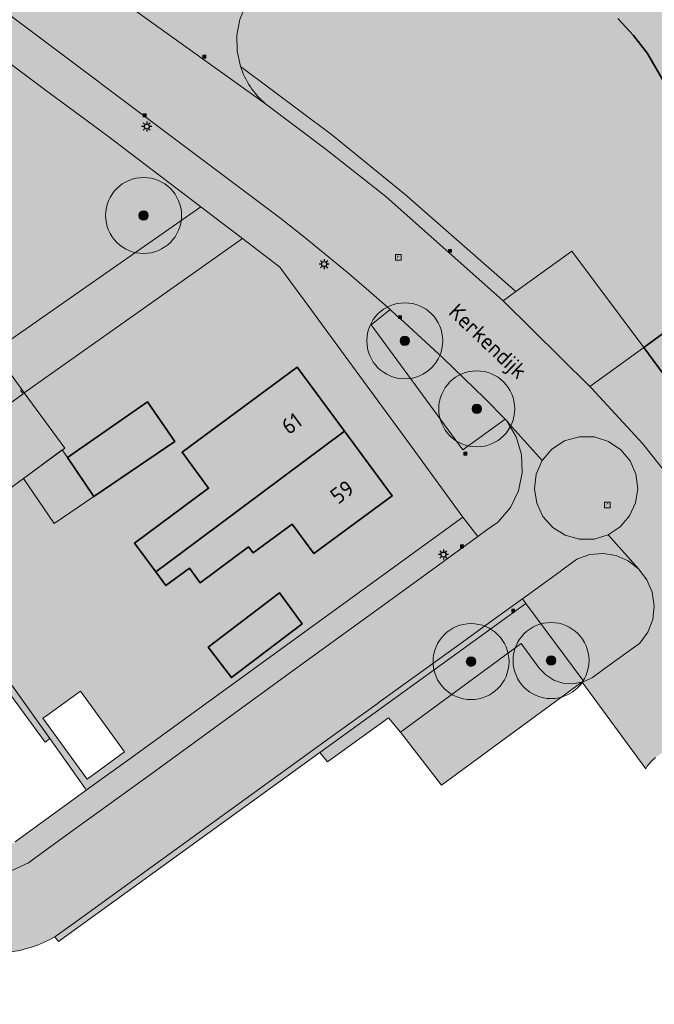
# Model space of a CAD drawing. Header units: metres. Extents: x 154406 to 163634, y 403298 to 409965.
# Tile 382 of 656: x 158566 to 158616, y 403680 to 403757. Entities that reach past the tile are written whole.
import ezdxf
from ezdxf.enums import TextEntityAlignment as Align

# ---------------------------------------------------------------- set-up
doc = ezdxf.new("R2010")
doc.units = ezdxf.units.M
doc.layers.get('0').update_dxf_attribs({"color": 151})
for name, color, linetype, lineweight in [('B-WE-GR-BEPLANTING_CULTUUR_BODEMBEDEKKER-GV', 90, 'Continuous', 18), ('B-WE-GR-BOOM-S', 90, 'Continuous', 25), ('B-WE-GR-GROENVOORZIENING-GV', 80, 'Continuous', 18), ('B-WE-GR-HAAG-GV', 90, 'Continuous', 13), ('B-WE-IE-MEUBILAIR-S', 7, 'Continuous', 25), ('B-WE-OG-BEBOUWING-GV', 7, 'Continuous', 35), ('B-WE-OG-BEBOUWING_LUIFEL-GV', 7, 'Continuous', 18), ('B-WE-OG-BEBOUWING_SCHUUR-GV', 7, 'Continuous', 18), ('B-WE-OG-TERREIN_BEGROEID-GV', 7, 'Continuous', 18), ('B-WE-OG-TERREIN_ERF-GV', 7, 'Continuous', 18), ('B-WE-RI-GWA_RIOOLPUT-S-200', 30, 'Continuous', 18), ('B-WE-RI-HWA_KOLK_STRAATKOLK-S-200', 150, 'Continuous', 18), ('B-WE-VH-OPENVERHARDING_BETONSTRAATSTEEN-GV', 90, 'Continuous', 18), ('B-WE-VH-OPENVERHARDING_TEGEL-GV', 90, 'Continuous', 18), ('N-WE-OG-BEBOUWING-T25', 7, 'Continuous', 25), ('N-WE-OG-TOPOGRAFIE-T25', 7, 'Continuous', 25)]:
    doc.layers.add(name, color=color, linetype=linetype, lineweight=lineweight)
for name, color, linetype, lineweight, true_color in [('B-WE-GR-BEPLANTING_CULTUUR_BODEMBEDEKKER-V', 7, 'Continuous', 18, 0x8ca800), ('B-WE-GR-GROENVOORZIENING-V', 7, 'Continuous', 18, 0x82a800), ('B-WE-GR-HAAG-V', 7, 'Continuous', 18, 0x67a552), ('B-WE-OG-BEBOUWING-V', 7, 'Continuous', 18, 0xe7e2d0), ('B-WE-OG-BEBOUWING_LUIFEL-V', 7, 'Continuous', 18, 0xe7e2d0), ('B-WE-OG-BEBOUWING_SCHUUR-V', 7, 'Continuous', 18, 0xe7e2d0), ('B-WE-OG-TERREIN_BEGROEID-V', 7, 'Continuous', 18, 0xc9eb70), ('B-WE-OG-TERREIN_ERF-V', 7, 'Continuous', 18, 0xffffff), ('B-WE-VH-OPENVERHARDING_BETONSTRAATSTEEN-V', 7, 'Continuous', 18, 0xadadad), ('B-WE-VH-OPENVERHARDING_TEGEL-V', 7, 'Continuous', 18, 0xadadad)]:
    doc.layers.add(name, color=color, linetype=linetype, lineweight=lineweight, true_color=true_color)
doc.styles.add('NLCS-ISO', font='NLCS-ISO.TTF')
doc.styles.add('NLCS-ISO-M500-T25', font='NLCS-ISO.TTF', dxfattribs={"height": 1.25})

# ---------------------------------------------------------------- blocks, each defined once
blk = doc.blocks.new('SIE-MEUBILAIR_PAAL_LICHTMAST-SO')
for points in [[(-0.62, 0), (-1, 0)], [(-0.71, 0.71), (-0.44, 0.44)], [(0, 1), (0, 0.62)], [(0.44, 0.44), (0.71, 0.71)], [(1, 0), (0.62, 0)], [(-0.71, -0.71), (-0.44, -0.44)], [(0, -0.62), (0, -1)], [(0.44, -0.44), (0.71, -0.71)]]:
    blk.add_lwpolyline(points)
blk.add_circle((0, 0), 0.5)
blk = doc.blocks.new('SGR-BOOM_GBKN-SO')
at = {"linetype": 'ByBlock', "lineweight": 18}
h = blk.add_hatch(color=0, dxfattribs=at)
h.dxf.hatch_style = 1
edge = h.paths.add_edge_path()
edge.add_arc((0, 0), 0.25, 0, 360)
at = {"color": 0, "linetype": 'ByBlock', "lineweight": 18}
for radius in [2, 0.25]:
    blk.add_circle((0, 0), radius, dxfattribs=at)
at = {"color": 0, "linetype": 'ByBlock', "lineweight": 18, "style": 'NLCS-ISO'}
blk.add_attdef('SOORT', (2.5, 0), '', height=1.5, dxfattribs=at)
blk = doc.blocks.new('SRI-PUT_INSPECTIEPUT_RIOOLPUT-SO')
at = {"color": 0, "linetype": 'ByBlock', "lineweight": 18}
blk.add_lwpolyline([(-1.12, -1.12), (1.12, -1.12), (1.12, 1.12), (-1.12, 1.12)], close=True, dxfattribs=at)
at = {"color": 0, "linetype": 'ByBlock', "lineweight": 18, "style": 'NLCS-ISO'}
blk.add_text('r', height=1.5, dxfattribs=at).set_placement((0, 0.28), align=Align.MIDDLE_CENTER)
blk = doc.blocks.new('B-SRI-KOLK_STRAAT_01-SO')
for p, q in [((-1.125, 0), (1.125, 2.25)), ((1.125, 0), (-1.125, 2.25))]:
    blk.add_line(p, q)
blk.add_lwpolyline([(-1.125, 0), (1.125, 0), (1.125, 2.25), (-1.125, 2.25)], close=True)

msp = doc.modelspace()

# ---------------------------------------------------------------- hatches: boundary and pattern name
at = {"layer": 'B-WE-GR-BEPLANTING_CULTUUR_BODEMBEDEKKER-V'}
msp.add_hatch(color=256, dxfattribs=at).paths.add_polyline_path([(158605.921, 403708.196), (158607.352, 403706.252), (158607.873, 403705.711), (158608.509, 403705.31), (158609.222, 403705.073), (158609.97, 403705.012), (158610.712, 403705.132), (158610.73, 403705.139), (158610.814, 403705.168), (158610.869, 403705.188), (158606.285, 403711.364), (158590.014, 403699.599), (158590.628, 403698.845), (158595.441, 403702.329), (158596.384, 403701.206)])
at = {"layer": 'B-WE-GR-GROENVOORZIENING-V'}
msp.add_hatch(color=256, dxfattribs=at).paths.add_polyline_path([(158559.315, 403712.734), (158562.061, 403708.975), (158565.584, 403704.155), (158568.324, 403700.405), (158568.69, 403700.686), (158565.491, 403705.191), (158558.381, 403715.204), (158557.814, 403714.789)])
at = {"layer": 'B-WE-GR-HAAG-V'}
msp.add_hatch(color=256, dxfattribs=at).paths.add_polyline_path([(158558.381, 403715.204), (158557.814, 403714.789), (158559.315, 403712.734), (158562.061, 403708.975), (158565.584, 403704.155), (158568.324, 403700.405), (158568.69, 403700.686), (158565.491, 403705.191)])
at = {"layer": 'B-WE-OG-BEBOUWING-V'}
h = msp.add_hatch(color=256, dxfattribs=at)
h.paths.add_polyline_path([(158766.62, 403734.93), (158728.56, 403786.555), (158679.394, 403750.379), (158666.009, 403768.599), (158640.223, 403749.653), (158637.399, 403753.501), (158616.449, 403782.05), (158609.067, 403776.633), (158609.913, 403775.48), (158606.094, 403772.506), (158605.138, 403771.175), (158604.508, 403769.662), (158604.236, 403768.046), (158604.336, 403766.411), (158604.802, 403764.84), (158605.612, 403763.415), (158606.722, 403762.21), (158609.164, 403760.724), (158610.726, 403759.797), (158612.193, 403758.728), (158613.555, 403757.526), (158614.798, 403756.202), (158615.911, 403754.767), (158619.616, 403748.355), (158620.673, 403746.955), (158622.085, 403747.989), (158627.65, 403740.388), (158615.601, 403731.567), (158622.204, 403722.65), (158631.85, 403709.6), (158633.114, 403710.531), (158634.795, 403708.174), (158637.372, 403704.563), (158639.069, 403702.184), (158637.95, 403701.36), (158640.143, 403698.381), (158675.49, 403650.36), (158680.26, 403653.92), (158690.44, 403661.43), (158686.783, 403666.362), (158716.935, 403688.369), (158712.481, 403694.452), (158724.992, 403703.737), (158724.73, 403704.09)])
h.paths.add_polyline_path([(158682.703, 403675.286), (158681.127, 403674.135), (158680.917, 403673.982), (158679.193, 403676.345), (158680.979, 403677.648), (158682.492, 403675.575)], flags=16)
h.paths.add_polyline_path([(158654.858, 403709.602), (158656.465, 403707.444), (158652.271, 403704.321), (158650.664, 403706.479)], flags=16)
h.paths.add_polyline_path([(158664.491, 403695.836), (158665.694, 403694.248), (158661.201, 403690.845), (158659.998, 403692.432)], flags=16)
h.paths.add_polyline_path([(158670.757, 403687), (158671.892, 403685.514), (158667.467, 403682.131), (158666.331, 403683.616)], flags=16)
for points in [[(158578.919, 403715.212), (158591.974, 403724.955), (158588.23, 403730.02), (158579.135, 403723.297), (158581.236, 403720.455), (158575.382, 403716.128), (158577.058, 403713.86), (158578.907, 403715.227)], [(158572.171, 403719.798), (158578.558, 403724.138), (158576.413, 403727.266), (158570.08, 403722.875)], [(158587.832, 403717.621), (158589.556, 403715.289), (158595.74, 403719.86), (158591.974, 403724.955), (158578.919, 403715.212), (158578.907, 403715.227), (158577.058, 403713.86), (158577.866, 403712.767), (158579.716, 403714.134), (158580.56, 403712.992), (158584.396, 403715.827), (158584.752, 403715.344)], [(158581.207, 403707.914), (158583.033, 403705.512), (158588.614, 403709.751), (158586.831, 403712.186)]]:
    msp.add_hatch(color=256, dxfattribs=at).paths.add_polyline_path(points)
at = {"layer": 'B-WE-OG-BEBOUWING_LUIFEL-V'}
msp.add_hatch(color=256, dxfattribs=at).paths.add_polyline_path([(158570.08, 403722.875), (158569.67, 403723.479), (158566.606, 403721.233), (158569.031, 403717.664), (158572.171, 403719.798)])
at = {"layer": 'B-WE-OG-BEBOUWING_SCHUUR-V'}
msp.add_hatch(color=256, dxfattribs=at).paths.add_polyline_path([(158544.247, 403711.97), (158547.645, 403707.334), (158547.684, 403707.363), (158557.814, 403714.789), (158558.381, 403715.204), (158569.868, 403723.624), (158566.664, 403727.995), (158566.475, 403728.253), (158566.386, 403728.188), (158566.593, 403727.906), (158548.564, 403714.699), (158544.543, 403711.753), (158544.336, 403712.035)])
at = {"layer": 'B-WE-OG-TERREIN_BEGROEID-V'}
for points in [[(158573.135, 403748.354), (158568.237, 403751.946), (158562.826, 403755.998), (158551.635, 403748.499), (158564.098, 403731.501), (158564.265, 403731.268), (158580.618, 403742.664)], [(158599.738, 403730.737), (158598.057, 403732.303), (158596.356, 403733.848), (158596.081, 403734.102), (158595.578, 403734.567), (158594.07, 403733.349), (158601.322, 403723.487), (158604.668, 403725.918), (158603.044, 403727.544), (158601.401, 403729.15)], [(158637.372, 403704.563), (158634.795, 403708.174), (158633.114, 403710.531), (158631.85, 403709.6), (158622.204, 403722.65), (158615.601, 403731.567), (158611.352, 403728.484), (158611.478, 403728.359), (158615.524, 403723.96), (158622.987, 403714.573), (158625.804, 403710.435), (158627.437, 403707.895), (158630.961, 403703.062), (158635.945, 403696.144), (158668.959, 403651.061), (158669.186, 403651.226), (158670.037, 403650.33), (158671.079, 403649.665), (158672.25, 403649.272), (158673.482, 403649.173), (158674.701, 403649.374), (158675.836, 403649.863), (158675.49, 403650.36), (158640.143, 403698.381), (158637.95, 403701.36), (158639.069, 403702.184)]]:
    msp.add_hatch(color=256, dxfattribs=at).paths.add_polyline_path(points)
h = msp.add_hatch(color=256, dxfattribs=at)
edge = h.paths.add_edge_path()
edge.add_arc((158589.792, 403755.679), 6.34, 197.747, 230.15412)
edge.add_line((158585.73, 403750.812), (158590.521, 403747.202))
edge.add_line((158590.521, 403747.202), (158595.242, 403743.497))
edge.add_line((158595.242, 403743.497), (158604.509, 403735.261))
edge.add_line((158604.509, 403735.261), (158605.505, 403735.981))
edge.add_line((158605.505, 403735.981), (158596.768, 403743.633))
edge.add_line((158596.768, 403743.633), (158590.951, 403748.375))
edge.add_line((158590.951, 403748.375), (158583.754, 403753.747))
at = {"layer": 'B-WE-OG-TERREIN_ERF-V'}
h = msp.add_hatch(color=256, dxfattribs=at)
h.paths.add_polyline_path([(158786.651, 403728.784), (158751.853, 403777.032), (158736.394, 403798.285), (158715.399, 403827.149), (158714.562, 403826.127), (158713.291, 403827.795), (158694.303, 403854.606), (158672.085, 403838.948), (158644.193, 403819.093), (158614.032, 403797.078), (158608.58, 403793.105), (158610.063, 403791.092), (158608.249, 403789.756), (158606.766, 403791.769), (158584.796, 403775.559), (158583.697, 403774.744), (158573.159, 403766.927), (158572.426, 403766.727), (158572.198, 403766.951), (158569.31, 403764.901), (158569.324, 403764.647), (158575.537, 403759.878), (158576.223, 403760.035), (158576.881, 403760.287), (158577.497, 403760.628), (158578.059, 403761.052), (158578.556, 403761.551), (158580.357, 403763.442), (158584.861, 403759.673), (158584.174, 403758.624), (158583.706, 403757.46), (158583.475, 403756.228), (158583.492, 403754.973), (158583.754, 403753.747), (158590.951, 403748.375), (158596.768, 403743.633), (158605.505, 403735.981), (158609.93, 403739.182), (158615.601, 403731.567), (158627.65, 403740.388), (158622.085, 403747.989), (158620.673, 403746.955), (158619.616, 403748.355), (158615.911, 403754.767), (158614.798, 403756.202), (158613.555, 403757.526), (158612.193, 403758.728), (158610.726, 403759.797), (158609.164, 403760.724), (158606.722, 403762.21), (158605.612, 403763.415), (158604.802, 403764.84), (158604.336, 403766.411), (158604.236, 403768.046), (158604.508, 403769.662), (158605.138, 403771.175), (158606.094, 403772.506), (158609.913, 403775.48), (158609.067, 403776.633), (158616.449, 403782.05), (158637.399, 403753.501), (158640.223, 403749.653), (158666.009, 403768.599), (158679.394, 403750.379), (158728.56, 403786.555), (158766.62, 403734.93), (158724.73, 403704.09), (158724.992, 403703.737), (158712.481, 403694.452), (158716.935, 403688.369), (158686.783, 403666.362), (158690.44, 403661.43), (158695.112, 403655.51), (158695.457, 403655.073), (158714.851, 403672.1), (158723.021, 403679.11), (158735.649, 403689.337), (158747.029, 403698.243), (158763.541, 403711.029)])
h.paths.add_polyline_path([(158588.226, 403772.052), (158587.495, 403773.048), (158589.513, 403774.518), (158590.24, 403773.519)], flags=16)
msp.add_hatch(color=256, dxfattribs=at).paths.add_polyline_path([(158569.868, 403723.624), (158566.664, 403727.995), (158566.475, 403728.253), (158564.265, 403731.268), (158564.098, 403731.501), (158551.635, 403748.499), (158550.809, 403749.626), (158546.625, 403746.56), (158532.7, 403736.354), (158528.579, 403733.333), (158542.188, 403714.778), (158544.229, 403711.995), (158544.247, 403711.97), (158547.645, 403707.334), (158547.684, 403707.363), (158557.814, 403714.789), (158558.381, 403715.204)])
h = msp.add_hatch(color=256, dxfattribs=at)
h.paths.add_polyline_path([(158601.326, 403718.181), (158597.301, 403723.674), (158592.314, 403730.48), (158588.781, 403735.302), (158587.733, 403736.732), (158587.02, 403737.706), (158586.87, 403737.91), (158586.396, 403738.27), (158583.903, 403740.166), (158566.664, 403727.995), (158569.868, 403723.624), (158558.381, 403715.204), (158565.491, 403705.191), (158568.69, 403700.686), (158570.789, 403697.73), (158571.509, 403696.717), (158571.569, 403696.628), (158572.034, 403696.968), (158575.014, 403699.082)])
h.paths.add_polyline_path([(158586.831, 403712.186), (158588.614, 403709.751), (158583.033, 403705.512), (158581.207, 403707.914)], flags=16)
h.paths.add_polyline_path([(158577.058, 403713.86), (158575.382, 403716.128), (158581.236, 403720.455), (158579.135, 403723.297), (158588.23, 403730.02), (158591.974, 403724.955), (158595.74, 403719.86), (158589.556, 403715.289), (158587.832, 403717.621), (158584.752, 403715.344), (158584.396, 403715.827), (158580.56, 403712.992), (158579.716, 403714.134), (158577.866, 403712.767)], flags=16)
h.paths.add_polyline_path([(158570.08, 403722.875), (158576.413, 403727.266), (158578.558, 403724.138), (158572.171, 403719.798)], flags=16)
h.paths.add_polyline_path([(158568.339, 403702.441), (158571.111, 403704.426), (158574.601, 403699.647), (158571.651, 403697.493), (158568.141, 403702.3)], flags=16)
at = {"layer": 'B-WE-VH-OPENVERHARDING_BETONSTRAATSTEEN-V'}
h = msp.add_hatch(color=256, dxfattribs=at)
edge = h.paths.add_edge_path()
edge.add_line((158668.959, 403651.061), (158635.945, 403696.144))
edge.add_line((158635.945, 403696.144), (158630.961, 403703.062))
edge.add_line((158630.961, 403703.062), (158627.437, 403707.895))
edge.add_line((158627.437, 403707.895), (158625.804, 403710.435))
edge.add_line((158625.804, 403710.435), (158622.987, 403714.573))
edge.add_line((158622.987, 403714.573), (158615.524, 403723.96))
edge.add_line((158615.524, 403723.96), (158611.478, 403728.359))
edge.add_line((158611.478, 403728.359), (158611.352, 403728.484))
edge.add_line((158611.352, 403728.484), (158604.513, 403735.257))
edge.add_line((158604.513, 403735.257), (158604.509, 403735.261))
edge.add_line((158604.509, 403735.261), (158595.242, 403743.497))
edge.add_line((158595.242, 403743.497), (158590.521, 403747.202))
edge.add_line((158590.521, 403747.202), (158585.73, 403750.812))
edge.add_line((158585.73, 403750.812), (158572.039, 403760.619))
edge.add_line((158572.039, 403760.619), (158571.643, 403760.903))
edge.add_line((158571.643, 403760.903), (158567.304, 403764.169))
edge.add_line((158567.304, 403764.169), (158563.635, 403766.93))
edge.add_line((158563.635, 403766.93), (158557.824, 403771.304))
edge.add_line((158557.824, 403771.304), (158538.71, 403785.5))
edge.add_line((158538.71, 403785.5), (158532.343, 403790.34))
edge.add_line((158532.343, 403790.34), (158531.929, 403790.655))
edge.add_line((158531.929, 403790.655), (158525.994, 403795.166))
edge.add_line((158525.994, 403795.166), (158525.455, 403795.576))
edge.add_line((158525.455, 403795.576), (158523.49, 403797.07))
edge.add_line((158523.49, 403797.07), (158516.695, 403802.981))
edge.add_line((158516.695, 403802.981), (158513.27, 403805.96))
edge.add_line((158513.27, 403805.96), (158509.25, 403809.607))
edge.add_line((158509.25, 403809.607), (158503.825, 403814.525))
edge.add_line((158503.825, 403814.525), (158503.106, 403815.176))
edge.add_line((158503.106, 403815.176), (158502.761, 403815.489))
edge.add_line((158502.761, 403815.489), (158502.598, 403815.637))
edge.add_line((158502.598, 403815.637), (158502.315, 403815.884))
edge.add_line((158502.315, 403815.884), (158499.884, 403818.012))
edge.add_line((158499.884, 403818.012), (158498.845, 403819.092))
edge.add_line((158498.845, 403819.092), (158497.998, 403820.329))
edge.add_line((158497.998, 403820.329), (158497.366, 403821.688))
edge.add_line((158497.366, 403821.688), (158496.967, 403823.133))
edge.add_line((158496.967, 403823.133), (158496.811, 403824.624))
edge.add_line((158496.811, 403824.624), (158496.833, 403825.457))
edge.add_line((158496.833, 403825.457), (158496.931, 403826.284))
edge.add_line((158496.931, 403826.284), (158497.105, 403827.099))
edge.add_line((158497.105, 403827.099), (158497.352, 403827.895))
edge.add_line((158497.352, 403827.895), (158497.67, 403828.665))
edge.add_line((158497.67, 403828.665), (158498.058, 403829.402))
edge.add_line((158498.058, 403829.402), (158498.512, 403830.101))
edge.add_line((158498.512, 403830.101), (158494.917, 403825.301))
edge.add_line((158494.917, 403825.301), (158491.412, 403820.435))
edge.add_line((158491.412, 403820.435), (158487.999, 403815.504))
edge.add_line((158487.999, 403815.504), (158484.679, 403810.51))
edge.add_line((158484.679, 403810.51), (158481.453, 403805.455))
edge.add_arc((158489.205, 403799.908), 9.532, 110.70841, 144.41234, ccw=False)
edge.add_line((158485.834, 403808.824), (158486.527, 403809.055))
edge.add_line((158486.527, 403809.055), (158487.236, 403809.233))
edge.add_line((158487.236, 403809.233), (158487.957, 403809.355))
edge.add_line((158487.957, 403809.355), (158488.684, 403809.422))
edge.add_line((158488.684, 403809.422), (158489.415, 403809.433))
edge.add_line((158489.415, 403809.433), (158490.842, 403809.239))
edge.add_line((158490.842, 403809.239), (158492.241, 403808.895))
edge.add_line((158492.241, 403808.895), (158493.595, 403808.403))
edge.add_line((158493.595, 403808.403), (158494.889, 403807.771))
edge.add_line((158494.889, 403807.771), (158496.108, 403807.004))
edge.add_line((158496.108, 403807.004), (158496.25, 403806.914))
edge.add_line((158496.25, 403806.914), (158497.869, 403805.893))
edge.add_line((158497.869, 403805.893), (158511.59, 403797.237))
edge.add_line((158511.59, 403797.237), (158511.911, 403797.035))
edge.add_line((158511.911, 403797.035), (158515.56, 403794.664))
edge.add_line((158515.56, 403794.664), (158519.171, 403792.238))
edge.add_line((158519.171, 403792.238), (158522.745, 403789.755))
edge.add_line((158522.745, 403789.755), (158526.279, 403787.217))
edge.add_line((158526.279, 403787.217), (158529.774, 403784.625))
edge.add_line((158529.774, 403784.625), (158586.93, 403741.74))
edge.add_line((158586.93, 403741.74), (158588.696, 403740.35))
edge.add_line((158588.696, 403740.35), (158590.444, 403738.937))
edge.add_line((158590.444, 403738.937), (158592.174, 403737.502))
edge.add_line((158592.174, 403737.502), (158593.885, 403736.045))
edge.add_line((158593.885, 403736.045), (158595.578, 403734.567))
edge.add_line((158595.578, 403734.567), (158596.081, 403734.102))
edge.add_line((158596.081, 403734.102), (158596.356, 403733.848))
edge.add_line((158596.356, 403733.848), (158598.057, 403732.303))
edge.add_line((158598.057, 403732.303), (158599.738, 403730.737))
edge.add_line((158599.738, 403730.737), (158601.401, 403729.15))
edge.add_line((158601.401, 403729.15), (158603.044, 403727.544))
edge.add_line((158603.044, 403727.544), (158604.668, 403725.918))
edge.add_line((158604.668, 403725.918), (158604.692, 403725.889))
edge.add_line((158604.692, 403725.889), (158604.716, 403725.86))
edge.add_line((158604.716, 403725.86), (158604.74, 403725.83))
edge.add_line((158604.74, 403725.83), (158604.763, 403725.801))
edge.add_line((158604.763, 403725.801), (158604.786, 403725.771))
edge.add_line((158604.786, 403725.771), (158604.967, 403725.545))
edge.add_line((158604.967, 403725.545), (158607.588, 403722.631))
edge.add_line((158607.588, 403722.631), (158608.357, 403723.538))
edge.add_line((158608.357, 403723.538), (158609.355, 403724.185))
edge.add_line((158609.355, 403724.185), (158610.496, 403724.517))
edge.add_line((158610.496, 403724.517), (158611.685, 403724.506))
edge.add_line((158611.685, 403724.506), (158612.821, 403724.153))
edge.add_line((158612.821, 403724.153), (158613.806, 403723.487))
edge.add_line((158613.806, 403723.487), (158614.532, 403722.608))
edge.add_line((158614.532, 403722.608), (158614.987, 403721.563))
edge.add_line((158614.987, 403721.563), (158615.135, 403720.433))
edge.add_line((158615.135, 403720.433), (158614.964, 403719.306))
edge.add_line((158614.964, 403719.306), (158614.489, 403718.27))
edge.add_line((158614.489, 403718.27), (158613.746, 403717.405))
edge.add_line((158613.746, 403717.405), (158612.793, 403716.78))
edge.add_line((158612.793, 403716.78), (158615.188, 403714.087))
edge.add_line((158615.188, 403714.087), (158615.852, 403713.234))
edge.add_line((158615.852, 403713.234), (158616.277, 403712.239))
edge.add_line((158616.277, 403712.239), (158616.434, 403711.17))
edge.add_line((158616.434, 403711.17), (158616.313, 403710.095))
edge.add_line((158616.313, 403710.095), (158615.922, 403709.087))
edge.add_line((158615.922, 403709.087), (158615.287, 403708.212))
edge.add_line((158615.287, 403708.212), (158615.171, 403708.129))
edge.add_line((158615.171, 403708.129), (158614.652, 403707.754))
edge.add_line((158614.652, 403707.754), (158612.282, 403706.045))
edge.add_line((158612.282, 403706.045), (158611.546, 403705.515))
edge.add_line((158611.546, 403705.515), (158611.514, 403705.492))
edge.add_line((158611.514, 403705.492), (158611.056, 403705.276))
edge.add_line((158611.056, 403705.276), (158610.887, 403705.196))
edge.add_line((158610.887, 403705.196), (158610.869, 403705.188))
edge.add_line((158610.869, 403705.188), (158610.814, 403705.168))
edge.add_line((158610.814, 403705.168), (158610.73, 403705.139))
edge.add_line((158610.73, 403705.139), (158615.76, 403698.304))
edge.add_line((158615.76, 403698.304), (158615.888, 403698.504))
edge.add_line((158615.888, 403698.504), (158616.029, 403698.695))
edge.add_line((158616.029, 403698.695), (158616.185, 403698.875))
edge.add_line((158616.185, 403698.875), (158616.352, 403699.043))
edge.add_line((158616.352, 403699.043), (158616.532, 403699.199))
edge.add_line((158616.532, 403699.199), (158618.967, 403700.924))
edge.add_line((158618.967, 403700.924), (158620.113, 403701.56))
edge.add_line((158620.113, 403701.56), (158621.386, 403701.873))
edge.add_line((158621.386, 403701.873), (158622.696, 403701.84))
edge.add_line((158622.696, 403701.84), (158623.952, 403701.463))
edge.add_line((158623.952, 403701.463), (158625.064, 403700.769))
edge.add_line((158625.064, 403700.769), (158625.939, 403699.828))
edge.add_line((158625.939, 403699.828), (158626.064, 403699.666))
edge.add_line((158626.064, 403699.666), (158626.218, 403699.484))
edge.add_line((158626.218, 403699.484), (158632.951, 403690.278))
edge.add_line((158632.951, 403690.278), (158634.022, 403688.81))
edge.add_line((158634.022, 403688.81), (158634.694, 403687.888))
edge.add_line((158634.694, 403687.888), (158634.77, 403687.783))
edge.add_line((158634.77, 403687.783), (158635.342, 403686.999))
edge.add_line((158635.342, 403686.999), (158638.35, 403682.868))
edge.add_line((158638.35, 403682.868), (158640.1, 403680.496))
edge.add_line((158640.1, 403680.496), (158640.191, 403680.372))
edge.add_line((158640.191, 403680.372), (158643.792, 403675.449))
edge.add_line((158643.792, 403675.449), (158643.89, 403675.314))
edge.add_line((158643.89, 403675.314), (158644.734, 403674.216))
edge.add_line((158644.734, 403674.216), (158644.925, 403673.955))
edge.add_line((158644.925, 403673.955), (158649.848, 403667.238))
edge.add_line((158649.848, 403667.238), (158660.981, 403651.908))
edge.add_line((158660.981, 403651.908), (158661.422, 403651.301))
edge.add_line((158661.422, 403651.301), (158661.708, 403650.907))
edge.add_line((158661.708, 403650.907), (158661.914, 403650.627))
edge.add_line((158661.914, 403650.627), (158666.204, 403644.784))
edge.add_line((158666.204, 403644.784), (158667.389, 403643.311))
edge.add_line((158667.389, 403643.311), (158668.098, 403641.935))
edge.add_line((158668.098, 403641.935), (158668.446, 403640.427))
edge.add_line((158668.446, 403640.427), (158668.413, 403638.879))
edge.add_line((158668.413, 403638.879), (158668, 403637.387))
edge.add_line((158668, 403637.387), (158667.232, 403636.043))
edge.add_line((158667.232, 403636.043), (158666.157, 403634.929))
edge.add_line((158666.157, 403634.929), (158668.547, 403631.996))
edge.add_line((158668.547, 403631.996), (158669.987, 403632.607))
edge.add_line((158669.987, 403632.607), (158671.528, 403632.875))
edge.add_line((158671.528, 403632.875), (158673.09, 403632.788))
edge.add_line((158673.09, 403632.788), (158674.592, 403632.349))
edge.add_line((158674.592, 403632.349), (158675.955, 403631.582))
edge.add_line((158675.955, 403631.582), (158677.109, 403630.526))
edge.add_line((158677.109, 403630.526), (158680.532, 403626.583))
edge.add_line((158680.532, 403626.583), (158681.929, 403624.965))
edge.add_line((158681.929, 403624.965), (158683.16, 403623.545))
edge.add_line((158683.16, 403623.545), (158684.024, 403622.549))
edge.add_line((158684.024, 403622.549), (158686.01, 403620.26))
edge.add_line((158686.01, 403620.26), (158687.912, 403618.217))
edge.add_line((158687.912, 403618.217), (158690.86, 403615.05))
edge.add_line((158690.86, 403615.05), (158692.88, 403612.88))
edge.add_line((158692.88, 403612.88), (158702.3, 403603.157))
edge.add_line((158702.3, 403603.157), (158707.316, 403597.959))
edge.add_line((158707.316, 403597.959), (158710.085, 403595.089))
edge.add_line((158710.085, 403595.089), (158714.758, 403590.246))
edge.add_line((158714.758, 403590.246), (158717.426, 403587.482))
edge.add_line((158717.426, 403587.482), (158722.296, 403582.434))
edge.add_line((158722.296, 403582.434), (158726.713, 403586.668))
edge.add_line((158726.713, 403586.668), (158724.182, 403589.285))
edge.add_line((158724.182, 403589.285), (158722.031, 403591.509))
edge.add_line((158722.031, 403591.509), (158720.844, 403592.736))
edge.add_line((158720.844, 403592.736), (158720.356, 403593.241))
edge.add_line((158720.356, 403593.241), (158718.647, 403595.008))
edge.add_line((158718.647, 403595.008), (158716.43, 403597.303))
edge.add_line((158716.43, 403597.303), (158716.402, 403597.332))
edge.add_line((158716.402, 403597.332), (158715.677, 403598.084))
edge.add_line((158715.677, 403598.084), (158709.627, 403604.36))
edge.add_line((158709.627, 403604.36), (158709.59, 403604.398))
edge.add_line((158709.59, 403604.398), (158706.257, 403607.856))
edge.add_line((158706.257, 403607.856), (158702.67, 403611.576))
edge.add_line((158702.67, 403611.576), (158697.67, 403616.76))
edge.add_line((158697.67, 403616.76), (158696.452, 403618.065))
edge.add_line((158696.452, 403618.065), (158691.123, 403623.774))
edge.add_line((158691.123, 403623.774), (158690.1, 403624.87))
edge.add_line((158690.1, 403624.87), (158687.658, 403627.679))
edge.add_line((158687.658, 403627.679), (158686.407, 403629.118))
edge.add_line((158686.407, 403629.118), (158684.061, 403631.817))
edge.add_line((158684.061, 403631.817), (158683.23, 403632.773))
edge.add_line((158683.23, 403632.773), (158682.65, 403633.44))
edge.add_line((158682.65, 403633.44), (158682.042, 403634.223))
edge.add_line((158682.042, 403634.223), (158681.421, 403635.023))
edge.add_line((158681.421, 403635.023), (158680.517, 403636.186))
edge.add_line((158680.517, 403636.186), (158668.959, 403651.061))
h.paths.add_polyline_path([(158671.826, 403641.198), (158672.993, 403641.383), (158674.16, 403641.198), (158675.212, 403640.662), (158676.048, 403639.826), (158676.584, 403638.774), (158676.769, 403637.607), (158676.584, 403636.44), (158676.048, 403635.388), (158675.212, 403634.552), (158674.16, 403634.016), (158672.993, 403633.831), (158671.826, 403634.016), (158670.774, 403634.552), (158669.938, 403635.388), (158669.402, 403636.44), (158669.217, 403637.607), (158669.402, 403638.774), (158669.938, 403639.826), (158670.774, 403640.662)], flags=16)
h.paths.add_polyline_path([(158494.234, 403813.632), (158493.773, 403814.063), (158493.611, 403814.673), (158493.798, 403815.276), (158494.277, 403815.688), (158494.901, 403815.782), (158495.48, 403815.531), (158499.456, 403811.631), (158499.548, 403811.538), (158499.61, 403811.423), (158499.635, 403811.294), (158499.622, 403811.164), (158499.571, 403811.043), (158499.488, 403810.942), (158499.379, 403810.87), (158499.253, 403810.832), (158499.122, 403810.832), (158498.997, 403810.871), (158498.936, 403810.906)], flags=16)
h = msp.add_hatch(color=256, dxfattribs=at)
edge = h.paths.add_edge_path()
edge.add_arc((158574.758, 403764.826), 5.009, 237.12639, 278.95269)
edge.add_line((158575.537, 403759.878), (158576.223, 403760.035))
edge.add_line((158576.223, 403760.035), (158576.881, 403760.287))
edge.add_line((158576.881, 403760.287), (158577.497, 403760.628))
edge.add_line((158577.497, 403760.628), (158578.059, 403761.052))
edge.add_line((158578.059, 403761.052), (158578.556, 403761.551))
edge.add_line((158578.556, 403761.551), (158580.357, 403763.442))
edge.add_line((158580.357, 403763.442), (158584.861, 403759.673))
edge.add_line((158584.861, 403759.673), (158584.174, 403758.624))
edge.add_line((158584.174, 403758.624), (158583.706, 403757.46))
edge.add_line((158583.706, 403757.46), (158583.475, 403756.228))
edge.add_line((158583.475, 403756.228), (158583.492, 403754.973))
edge.add_line((158583.492, 403754.973), (158583.754, 403753.747))
edge.add_arc((158589.792, 403755.679), 6.34, 197.747, 230.15412)
edge.add_line((158585.73, 403750.812), (158572.039, 403760.619))
for points in [[(158564.265, 403731.268), (158566.475, 403728.253), (158566.664, 403727.995), (158583.903, 403740.166), (158581.523, 403741.976), (158580.618, 403742.664)], [(158609.93, 403739.182), (158605.505, 403735.981), (158604.509, 403735.261), (158604.513, 403735.257), (158611.352, 403728.484), (158615.601, 403731.567)], [(158612.793, 403716.78), (158613.746, 403717.405), (158614.489, 403718.27), (158614.964, 403719.306), (158615.135, 403720.433), (158614.987, 403721.563), (158614.532, 403722.608), (158613.806, 403723.487), (158612.821, 403724.153), (158611.685, 403724.506), (158610.496, 403724.517), (158609.355, 403724.185), (158608.357, 403723.538), (158607.588, 403722.631), (158607.121, 403721.568), (158606.971, 403720.417), (158607.152, 403719.27), (158607.648, 403718.221), (158608.42, 403717.354), (158609.405, 403716.739), (158610.522, 403716.425), (158611.683, 403716.44)], [(158610.712, 403705.132), (158609.97, 403705.012), (158609.222, 403705.073), (158608.509, 403705.31), (158607.873, 403705.711), (158607.352, 403706.252), (158605.921, 403708.196), (158596.384, 403701.206), (158599.638, 403697.008)]]:
    msp.add_hatch(color=256, dxfattribs=at).paths.add_polyline_path(points)
h = msp.add_hatch(color=256, dxfattribs=at)
edge = h.paths.add_edge_path()
edge.add_line((158594.549, 403703.438), (158594.709, 403703.553))
edge.add_line((158594.709, 403703.553), (158600.817, 403707.968))
edge.add_line((158600.817, 403707.968), (158603.894, 403710.191))
edge.add_line((158603.894, 403710.191), (158606.029, 403711.734))
edge.add_line((158606.029, 403711.734), (158608.907, 403713.813))
edge.add_line((158608.907, 403713.813), (158609.244, 403714.057))
edge.add_line((158609.244, 403714.057), (158610.226, 403714.766))
edge.add_line((158610.226, 403714.766), (158610.376, 403714.875))
edge.add_line((158610.376, 403714.875), (158611.357, 403715.213))
edge.add_line((158611.357, 403715.213), (158612.391, 403715.301))
edge.add_line((158612.391, 403715.301), (158613.415, 403715.134))
edge.add_line((158613.415, 403715.134), (158614.366, 403714.72))
edge.add_line((158614.366, 403714.72), (158615.188, 403714.087))
edge.add_line((158615.188, 403714.087), (158612.793, 403716.78))
edge.add_line((158612.793, 403716.78), (158611.683, 403716.44))
edge.add_line((158611.683, 403716.44), (158610.522, 403716.425))
edge.add_line((158610.522, 403716.425), (158609.405, 403716.739))
edge.add_line((158609.405, 403716.739), (158608.42, 403717.354))
edge.add_line((158608.42, 403717.354), (158607.648, 403718.221))
edge.add_line((158607.648, 403718.221), (158607.152, 403719.27))
edge.add_line((158607.152, 403719.27), (158606.971, 403720.417))
edge.add_line((158606.971, 403720.417), (158607.121, 403721.568))
edge.add_line((158607.121, 403721.568), (158607.588, 403722.631))
edge.add_line((158607.588, 403722.631), (158604.967, 403725.545))
edge.add_line((158604.967, 403725.545), (158604.786, 403725.771))
edge.add_line((158604.786, 403725.771), (158605.529, 403724.522))
edge.add_line((158605.529, 403724.522), (158605.944, 403723.129))
edge.add_line((158605.944, 403723.129), (158606.006, 403721.677))
edge.add_line((158606.006, 403721.677), (158605.711, 403720.253))
edge.add_line((158605.711, 403720.253), (158605.077, 403718.945))
edge.add_line((158605.077, 403718.945), (158604.143, 403717.832))
edge.add_line((158604.143, 403717.832), (158604.043, 403717.76))
edge.add_line((158604.043, 403717.76), (158603.214, 403717.158))
edge.add_line((158603.214, 403717.158), (158602.49, 403716.632))
edge.add_line((158602.49, 403716.632), (158597.078, 403712.705))
edge.add_line((158597.078, 403712.705), (158596.897, 403712.574))
edge.add_line((158596.897, 403712.574), (158595.739, 403711.733))
edge.add_line((158595.739, 403711.733), (158588.207, 403706.267))
edge.add_line((158588.207, 403706.267), (158576.74, 403697.946))
edge.add_line((158576.74, 403697.946), (158570.329, 403693.293))
edge.add_line((158570.329, 403693.293), (158567.323, 403691.112))
edge.add_line((158567.323, 403691.112), (158567.012, 403690.886))
edge.add_line((158567.012, 403690.886), (158565.705, 403690.264))
edge.add_line((158565.705, 403690.264), (158564.286, 403689.977))
edge.add_line((158564.286, 403689.977), (158562.84, 403690.041))
edge.add_line((158562.84, 403690.041), (158561.453, 403690.453))
edge.add_line((158561.453, 403690.453), (158560.206, 403691.189))
edge.add_line((158560.206, 403691.189), (158559.175, 403692.205))
edge.add_line((158559.175, 403692.205), (158555.781, 403696.845))
edge.add_line((158555.781, 403696.845), (158550.872, 403693.25))
edge.add_line((158550.872, 403693.25), (158554.49, 403688.309))
edge.add_line((158554.49, 403688.309), (158555.856, 403686.92))
edge.add_line((158555.856, 403686.92), (158557.424, 403685.764))
edge.add_line((158557.424, 403685.764), (158559.155, 403684.871))
edge.add_line((158559.155, 403684.871), (158561.372, 403684.205))
edge.add_arc((158564.28, 403693.407), 9.65, 252.46233, 299.88873)
edge.add_line((158569.089, 403685.04), (158570.736, 403686.223))
edge.add_line((158570.736, 403686.223), (158590.82, 403700.743))
edge.add_line((158590.82, 403700.743), (158594.549, 403703.438))
at = {"layer": 'B-WE-VH-OPENVERHARDING_TEGEL-V'}
for points in [[(158495.157, 403799.68), (158489.72, 403801.305), (158482.669, 403803.413), (158482.104, 403803.582), (158481.956, 403803.676), (158481.13, 403804.205), (158480.804, 403804.413), (158479.527, 403802.355), (158479.67, 403802.312), (158480.528, 403802.056), (158485.434, 403800.589), (158510.17, 403793.194), (158519.249, 403785.789), (158528.242, 403778.565), (158530.506, 403780.204), (158536.686, 403775.576), (158538.367, 403774.317), (158544.132, 403769.999), (158552.743, 403763.55), (158560.49, 403757.748), (158562.826, 403755.998), (158568.237, 403751.946), (158573.135, 403748.354), (158580.618, 403742.664), (158581.523, 403741.976), (158583.903, 403740.166), (158586.396, 403738.27), (158586.87, 403737.91), (158587.02, 403737.706), (158587.733, 403736.732), (158588.781, 403735.302), (158592.314, 403730.48), (158597.301, 403723.674), (158601.326, 403718.181), (158602.49, 403716.632), (158603.214, 403717.158), (158604.043, 403717.76), (158604.143, 403717.832), (158605.077, 403718.945), (158605.711, 403720.253), (158606.006, 403721.677), (158605.944, 403723.129), (158605.529, 403724.522), (158604.786, 403725.771), (158604.763, 403725.801), (158604.74, 403725.83), (158604.716, 403725.86), (158604.692, 403725.889), (158604.668, 403725.918), (158601.322, 403723.487), (158594.07, 403733.349), (158595.578, 403734.567), (158593.885, 403736.045), (158592.174, 403737.502), (158590.444, 403738.937), (158588.696, 403740.35), (158586.93, 403741.74), (158529.774, 403784.625), (158528.966, 403783.531), (158527.985, 403782.203), (158527.317, 403781.826), (158520.295, 403787.448), (158511.076, 403794.921)], [(158602.49, 403716.632), (158601.326, 403718.181), (158575.014, 403699.082), (158572.034, 403696.968), (158571.569, 403696.628), (158565.966, 403692.531), (158564.902, 403692.056), (158563.746, 403691.909), (158562.597, 403692.103), (158561.552, 403692.62), (158560.702, 403693.417), (158560.432, 403693.794), (158560.062, 403694.313), (158557.357, 403698.018), (158555.781, 403696.845), (158559.175, 403692.205), (158560.206, 403691.189), (158561.453, 403690.453), (158562.84, 403690.041), (158564.286, 403689.977), (158565.705, 403690.264), (158567.012, 403690.886), (158567.323, 403691.112), (158570.329, 403693.293), (158576.74, 403697.946), (158588.207, 403706.267), (158595.739, 403711.733), (158596.897, 403712.574), (158597.078, 403712.705)], [(158606.029, 403711.734), (158606.285, 403711.364), (158610.869, 403705.188), (158610.887, 403705.196), (158611.056, 403705.276), (158611.514, 403705.492), (158611.546, 403705.515), (158612.282, 403706.045), (158614.652, 403707.754), (158615.171, 403708.129), (158615.287, 403708.212), (158615.922, 403709.087), (158616.313, 403710.095), (158616.434, 403711.17), (158616.277, 403712.239), (158615.852, 403713.234), (158615.188, 403714.087), (158614.366, 403714.72), (158613.415, 403715.134), (158612.391, 403715.301), (158611.357, 403715.213), (158610.376, 403714.875), (158610.226, 403714.766), (158609.244, 403714.057), (158608.907, 403713.813)], [(158590.014, 403699.599), (158606.285, 403711.364), (158606.029, 403711.734), (158603.894, 403710.191), (158600.817, 403707.968), (158594.709, 403703.553), (158594.549, 403703.438), (158590.82, 403700.743), (158570.736, 403686.223), (158569.089, 403685.04), (158569.366, 403684.668)]]:
    msp.add_hatch(color=256, dxfattribs=at).paths.add_polyline_path(points)

# ---------------------------------------------------------------- linework, layer by layer
at = {"layer": 'B-WE-GR-BEPLANTING_CULTUUR_BODEMBEDEKKER-GV', "ltscale": 0.2, "flags": 128}
msp.add_lwpolyline([(158605.921, 403708.196), (158607.352, 403706.252), (158607.873, 403705.711), (158608.509, 403705.31), (158609.222, 403705.073), (158609.97, 403705.012), (158610.712, 403705.132), (158610.73, 403705.139), (158610.814, 403705.168), (158610.869, 403705.188), (158606.285, 403711.364), (158590.014, 403699.599), (158590.628, 403698.845), (158595.441, 403702.329), (158596.384, 403701.206)], close=True, dxfattribs=at)
at = {"layer": 'B-WE-GR-GROENVOORZIENING-GV', "ltscale": 0.2, "flags": 128}
msp.add_lwpolyline([(158559.315, 403712.734), (158562.061, 403708.975), (158565.584, 403704.155), (158568.324, 403700.405), (158568.69, 403700.686), (158565.491, 403705.191), (158558.381, 403715.204), (158557.814, 403714.789)], close=True, dxfattribs=at)
at = {"layer": 'B-WE-GR-HAAG-GV', "ltscale": 0.2, "flags": 128}
msp.add_lwpolyline([(158558.381, 403715.204), (158557.814, 403714.789), (158559.315, 403712.734), (158562.061, 403708.975), (158565.584, 403704.155), (158568.324, 403700.405), (158568.69, 403700.686), (158565.491, 403705.191)], close=True, dxfattribs=at)
at = {"layer": 'B-WE-OG-BEBOUWING-GV', "ltscale": 0.2, "flags": 128}
msp.add_lwpolyline([(158613.555, 403757.526), (158614.798, 403756.202), (158615.911, 403754.767), (158619.616, 403748.355), (158620.673, 403746.955), (158622.085, 403747.989), (158627.65, 403740.388), (158615.601, 403731.567), (158622.204, 403722.65), (158631.85, 403709.6), (158633.114, 403710.531), (158634.795, 403708.174), (158637.372, 403704.563), (158639.069, 403702.184), (158637.95, 403701.36), (158640.143, 403698.381), (158675.49, 403650.36)], dxfattribs=at)
for points in [[(158578.919, 403715.212), (158591.974, 403724.955), (158588.23, 403730.02), (158579.135, 403723.297), (158581.236, 403720.455), (158575.382, 403716.128), (158577.058, 403713.86), (158578.907, 403715.227)], [(158572.171, 403719.798), (158578.558, 403724.138), (158576.413, 403727.266), (158570.08, 403722.875)], [(158587.832, 403717.621), (158589.556, 403715.289), (158595.74, 403719.86), (158591.974, 403724.955), (158578.919, 403715.212), (158578.907, 403715.227), (158577.058, 403713.86), (158577.866, 403712.767), (158579.716, 403714.134), (158580.56, 403712.992), (158584.396, 403715.827), (158584.752, 403715.344)], [(158581.207, 403707.914), (158583.033, 403705.512), (158588.614, 403709.751), (158586.831, 403712.186)]]:
    msp.add_lwpolyline(points, close=True, dxfattribs=at)
at = {"layer": 'B-WE-OG-BEBOUWING_LUIFEL-GV', "ltscale": 0.2, "flags": 128}
msp.add_lwpolyline([(158570.08, 403722.875), (158569.67, 403723.479), (158566.606, 403721.233), (158569.031, 403717.664), (158572.171, 403719.798)], close=True, dxfattribs=at)
at = {"layer": 'B-WE-OG-BEBOUWING_SCHUUR-GV', "ltscale": 0.2, "flags": 128}
msp.add_lwpolyline([(158544.247, 403711.97), (158547.645, 403707.334), (158547.684, 403707.363), (158557.814, 403714.789), (158558.381, 403715.204), (158569.868, 403723.624), (158566.664, 403727.995), (158566.475, 403728.253), (158566.386, 403728.188), (158566.593, 403727.906), (158548.564, 403714.699), (158544.543, 403711.753), (158544.336, 403712.035)], close=True, dxfattribs=at)
at = {"layer": 'B-WE-OG-TERREIN_BEGROEID-GV', "ltscale": 0.2, "flags": 128}
for points in [[(158573.135, 403748.354), (158568.237, 403751.946), (158562.826, 403755.998), (158551.635, 403748.499), (158564.098, 403731.501), (158564.265, 403731.268), (158580.618, 403742.664)], [(158599.738, 403730.737), (158598.057, 403732.303), (158596.356, 403733.848), (158596.081, 403734.102), (158595.578, 403734.567), (158594.07, 403733.349), (158601.322, 403723.487), (158604.668, 403725.918), (158603.044, 403727.544), (158601.401, 403729.15)]]:
    msp.add_lwpolyline(points, close=True, dxfattribs=at)
msp.add_lwpolyline([(158583.754, 403753.747, 0.142353), (158585.73, 403750.812)], format="xyb", dxfattribs=at)
for points in [[(158585.73, 403750.812), (158590.521, 403747.202), (158595.242, 403743.497), (158604.509, 403735.261), (158605.505, 403735.981), (158596.768, 403743.633), (158590.951, 403748.375), (158583.754, 403753.747)], [(158675.49, 403650.36), (158640.143, 403698.381), (158637.95, 403701.36), (158639.069, 403702.184), (158637.372, 403704.563), (158634.795, 403708.174), (158633.114, 403710.531), (158631.85, 403709.6), (158622.204, 403722.65), (158615.601, 403731.567), (158611.352, 403728.484), (158611.478, 403728.359), (158615.524, 403723.96), (158622.987, 403714.573), (158625.804, 403710.435), (158627.437, 403707.895), (158630.961, 403703.062), (158635.945, 403696.144), (158668.959, 403651.061), (158669.186, 403651.226), (158670.037, 403650.33), (158671.079, 403649.665), (158672.25, 403649.272)]]:
    msp.add_lwpolyline(points, dxfattribs=at)
at = {"layer": 'B-WE-OG-TERREIN_ERF-GV', "ltscale": 0.2, "flags": 128}
msp.add_lwpolyline([(158583.706, 403757.46), (158583.475, 403756.228), (158583.492, 403754.973), (158583.754, 403753.747), (158590.951, 403748.375), (158596.768, 403743.633), (158605.505, 403735.981), (158609.93, 403739.182), (158615.601, 403731.567), (158627.65, 403740.388), (158622.085, 403747.989), (158620.673, 403746.955), (158619.616, 403748.355), (158615.911, 403754.767), (158614.798, 403756.202), (158613.555, 403757.526)], dxfattribs=at)
for points in [[(158569.868, 403723.624), (158566.664, 403727.995), (158566.475, 403728.253), (158564.265, 403731.268), (158564.098, 403731.501), (158551.635, 403748.499), (158550.809, 403749.626), (158546.625, 403746.56), (158532.7, 403736.354), (158528.579, 403733.333), (158542.188, 403714.778), (158544.229, 403711.995), (158544.247, 403711.97), (158547.645, 403707.334), (158547.684, 403707.363), (158557.814, 403714.789), (158558.381, 403715.204)], [(158601.326, 403718.181), (158597.301, 403723.674), (158592.314, 403730.48), (158588.781, 403735.302), (158587.733, 403736.732), (158587.02, 403737.706), (158586.87, 403737.91), (158586.396, 403738.27), (158583.903, 403740.166), (158566.664, 403727.995), (158569.868, 403723.624), (158558.381, 403715.204), (158565.491, 403705.191), (158568.69, 403700.686), (158570.789, 403697.73), (158571.509, 403696.717), (158571.569, 403696.628), (158572.034, 403696.968), (158575.014, 403699.082)], [(158577.058, 403713.86), (158575.382, 403716.128), (158581.236, 403720.455), (158579.135, 403723.297), (158588.23, 403730.02), (158591.974, 403724.955), (158595.74, 403719.86), (158589.556, 403715.289), (158587.832, 403717.621), (158584.752, 403715.344), (158584.396, 403715.827), (158580.56, 403712.992), (158579.716, 403714.134), (158577.866, 403712.767)], [(158570.08, 403722.875), (158576.413, 403727.266), (158578.558, 403724.138), (158572.171, 403719.798)], [(158586.831, 403712.186), (158588.614, 403709.751), (158583.033, 403705.512), (158581.207, 403707.914)], [(158568.339, 403702.441), (158571.111, 403704.426), (158574.601, 403699.647), (158571.651, 403697.493), (158568.141, 403702.3)]]:
    msp.add_lwpolyline(points, close=True, dxfattribs=at)
at = {"layer": 'B-WE-VH-OPENVERHARDING_BETONSTRAATSTEEN-GV', "ltscale": 0.2, "flags": 128}
for points in [[(158529.774, 403784.625), (158586.93, 403741.74), (158588.696, 403740.35), (158590.444, 403738.937), (158592.174, 403737.502), (158593.885, 403736.045), (158595.578, 403734.567), (158596.081, 403734.102), (158596.356, 403733.848), (158598.057, 403732.303), (158599.738, 403730.737), (158601.401, 403729.15), (158603.044, 403727.544), (158604.668, 403725.918), (158604.692, 403725.889), (158604.716, 403725.86), (158604.74, 403725.83), (158604.763, 403725.801), (158604.786, 403725.771), (158604.967, 403725.545), (158607.588, 403722.631), (158608.357, 403723.538), (158609.355, 403724.185), (158610.496, 403724.517), (158611.685, 403724.506), (158612.821, 403724.153), (158613.806, 403723.487), (158614.532, 403722.608), (158614.987, 403721.563), (158615.135, 403720.433), (158614.964, 403719.306), (158614.489, 403718.27), (158613.746, 403717.405), (158612.793, 403716.78), (158615.188, 403714.087), (158615.852, 403713.234), (158616.277, 403712.239), (158616.434, 403711.17), (158616.313, 403710.095), (158615.922, 403709.087), (158615.287, 403708.212), (158615.171, 403708.129), (158614.652, 403707.754), (158612.282, 403706.045), (158611.546, 403705.515), (158611.514, 403705.492), (158611.056, 403705.276), (158610.887, 403705.196), (158610.869, 403705.188), (158610.814, 403705.168), (158610.73, 403705.139), (158615.76, 403698.304), (158615.888, 403698.504), (158616.029, 403698.695), (158616.185, 403698.875), (158616.352, 403699.043), (158616.532, 403699.199)], [(158668.959, 403651.061), (158635.945, 403696.144), (158630.961, 403703.062), (158627.437, 403707.895), (158625.804, 403710.435), (158622.987, 403714.573), (158615.524, 403723.96), (158611.478, 403728.359), (158611.352, 403728.484), (158604.513, 403735.257), (158604.509, 403735.261), (158595.242, 403743.497), (158590.521, 403747.202), (158585.73, 403750.812), (158572.039, 403760.619), (158571.643, 403760.903), (158567.304, 403764.169), (158563.635, 403766.93)], [(158583.754, 403753.747), (158583.492, 403754.973), (158583.475, 403756.228), (158583.706, 403757.46), (158584.174, 403758.624), (158584.861, 403759.673), (158580.357, 403763.442), (158578.556, 403761.551), (158578.059, 403761.052), (158577.497, 403760.628), (158576.881, 403760.287), (158576.223, 403760.035), (158575.537, 403759.878)], [(158572.039, 403760.619), (158585.73, 403750.812)], [(158594.549, 403703.438), (158594.709, 403703.553), (158600.817, 403707.968), (158603.894, 403710.191), (158606.029, 403711.734), (158608.907, 403713.813), (158609.244, 403714.057), (158610.226, 403714.766), (158610.376, 403714.875), (158611.357, 403715.213), (158612.391, 403715.301), (158613.415, 403715.134), (158614.366, 403714.72), (158615.188, 403714.087), (158612.793, 403716.78), (158611.683, 403716.44), (158610.522, 403716.425), (158609.405, 403716.739), (158608.42, 403717.354), (158607.648, 403718.221), (158607.152, 403719.27), (158606.971, 403720.417), (158607.121, 403721.568), (158607.588, 403722.631), (158604.967, 403725.545), (158604.786, 403725.771), (158605.529, 403724.522), (158605.944, 403723.129), (158606.006, 403721.677), (158605.711, 403720.253), (158605.077, 403718.945), (158604.143, 403717.832), (158604.043, 403717.76), (158603.214, 403717.158), (158602.49, 403716.632), (158597.078, 403712.705), (158596.897, 403712.574), (158595.739, 403711.733), (158588.207, 403706.267), (158576.74, 403697.946), (158570.329, 403693.293), (158567.323, 403691.112), (158567.012, 403690.886), (158565.705, 403690.264)], [(158569.089, 403685.04), (158570.736, 403686.223), (158590.82, 403700.743), (158594.549, 403703.438)]]:
    msp.add_lwpolyline(points, dxfattribs=at)
for points in [[(158585.73, 403750.812, -0.142353), (158583.754, 403753.747)], [(158561.372, 403684.205, 0.209942), (158569.089, 403685.04)]]:
    msp.add_lwpolyline(points, format="xyb", dxfattribs=at)
for points in [[(158564.265, 403731.268), (158566.475, 403728.253), (158566.664, 403727.995), (158583.903, 403740.166), (158581.523, 403741.976), (158580.618, 403742.664)], [(158609.93, 403739.182), (158605.505, 403735.981), (158604.509, 403735.261), (158604.513, 403735.257), (158611.352, 403728.484), (158615.601, 403731.567)], [(158612.793, 403716.78), (158613.746, 403717.405), (158614.489, 403718.27), (158614.964, 403719.306), (158615.135, 403720.433), (158614.987, 403721.563), (158614.532, 403722.608), (158613.806, 403723.487), (158612.821, 403724.153), (158611.685, 403724.506), (158610.496, 403724.517), (158609.355, 403724.185), (158608.357, 403723.538), (158607.588, 403722.631), (158607.121, 403721.568), (158606.971, 403720.417), (158607.152, 403719.27), (158607.648, 403718.221), (158608.42, 403717.354), (158609.405, 403716.739), (158610.522, 403716.425), (158611.683, 403716.44)], [(158610.712, 403705.132), (158609.97, 403705.012), (158609.222, 403705.073), (158608.509, 403705.31), (158607.873, 403705.711), (158607.352, 403706.252), (158605.921, 403708.196), (158596.384, 403701.206), (158599.638, 403697.008)]]:
    msp.add_lwpolyline(points, close=True, dxfattribs=at)
at = {"layer": 'B-WE-VH-OPENVERHARDING_TEGEL-GV', "ltscale": 0.2, "flags": 128}
for points in [[(158562.826, 403755.998), (158568.237, 403751.946), (158573.135, 403748.354), (158580.618, 403742.664), (158581.523, 403741.976), (158583.903, 403740.166), (158586.396, 403738.27), (158586.87, 403737.91), (158587.02, 403737.706), (158587.733, 403736.732), (158588.781, 403735.302), (158592.314, 403730.48), (158597.301, 403723.674), (158601.326, 403718.181), (158602.49, 403716.632), (158603.214, 403717.158), (158604.043, 403717.76), (158604.143, 403717.832), (158605.077, 403718.945), (158605.711, 403720.253), (158606.006, 403721.677), (158605.944, 403723.129), (158605.529, 403724.522), (158604.786, 403725.771), (158604.763, 403725.801), (158604.74, 403725.83), (158604.716, 403725.86), (158604.692, 403725.889), (158604.668, 403725.918), (158601.322, 403723.487), (158594.07, 403733.349), (158595.578, 403734.567), (158593.885, 403736.045), (158592.174, 403737.502), (158590.444, 403738.937), (158588.696, 403740.35), (158586.93, 403741.74), (158529.774, 403784.625)], [(158565.705, 403690.264), (158567.012, 403690.886), (158567.323, 403691.112), (158570.329, 403693.293), (158576.74, 403697.946), (158588.207, 403706.267), (158595.739, 403711.733), (158596.897, 403712.574), (158597.078, 403712.705), (158602.49, 403716.632), (158601.326, 403718.181), (158575.014, 403699.082), (158572.034, 403696.968), (158571.569, 403696.628), (158565.966, 403692.531)]]:
    msp.add_lwpolyline(points, dxfattribs=at)
for points in [[(158606.029, 403711.734), (158606.285, 403711.364), (158610.869, 403705.188), (158610.887, 403705.196), (158611.056, 403705.276), (158611.514, 403705.492), (158611.546, 403705.515), (158612.282, 403706.045), (158614.652, 403707.754), (158615.171, 403708.129), (158615.287, 403708.212), (158615.922, 403709.087), (158616.313, 403710.095), (158616.434, 403711.17), (158616.277, 403712.239), (158615.852, 403713.234), (158615.188, 403714.087), (158614.366, 403714.72), (158613.415, 403715.134), (158612.391, 403715.301), (158611.357, 403715.213), (158610.376, 403714.875), (158610.226, 403714.766), (158609.244, 403714.057), (158608.907, 403713.813)], [(158590.014, 403699.599), (158606.285, 403711.364), (158606.029, 403711.734), (158603.894, 403710.191), (158600.817, 403707.968), (158594.709, 403703.553), (158594.549, 403703.438), (158590.82, 403700.743), (158570.736, 403686.223), (158569.089, 403685.04), (158569.366, 403684.668)]]:
    msp.add_lwpolyline(points, close=True, dxfattribs=at)

# ---------------------------------------------------------------- block references
at = {"layer": 'B-WE-GR-BOOM-S', "xscale": 1.5, "yscale": 1.5, "zscale": 1.5}
for p in [(158576.097, 403741.986), (158596.731, 403732.092), (158602.417, 403726.722), (158601.965, 403706.767), (158608.285, 403706.852)]:
    msp.add_blockref('SGR-BOOM_GBKN-SO', p, dxfattribs=at)
at = {"layer": 'B-WE-IE-MEUBILAIR-S', "xscale": 0.4, "yscale": 0.4, "zscale": 0.4}
for p in [(158576.345, 403749.009), (158590.356, 403738.148), (158599.781, 403715.216)]:
    msp.add_blockref('SIE-MEUBILAIR_PAAL_LICHTMAST-SO', p, dxfattribs=at)
at = {"layer": 'B-WE-RI-GWA_RIOOLPUT-S-200', "xscale": 0.2, "yscale": 0.2, "zscale": 0.2}
for p in [(158596.217, 403738.685), (158612.735, 403719.135)]:
    msp.add_blockref('SRI-PUT_INSPECTIEPUT_RIOOLPUT-SO', p, dxfattribs=at)
at = {"layer": 'B-WE-RI-HWA_KOLK_STRAATKOLK-S-200', "xscale": 0.1, "yscale": 0.1, "zscale": 0.1}
for p in [(158580.894, 403754.414), (158576.18, 403749.787), (158600.305, 403739.084), (158596.356, 403733.848), (158601.52, 403723.07), (158601.246, 403715.75), (158605.289, 403710.671)]:
    msp.add_blockref('B-SRI-KOLK_STRAAT_01-SO', p, dxfattribs=at)

# ---------------------------------------------------------------- texts
at = {"layer": 'N-WE-OG-BEBOUWING-T25', "style": 'NLCS-ISO-M500-T25'}
for s, p in [('61', (158587.793, 403725.564)), ('59', (158591.787, 403720.159))]:
    msp.add_text(s, height=1.25, rotation=36.4, dxfattribs=at).set_placement(p, align=Align.MIDDLE)
at = {"layer": 'N-WE-OG-TOPOGRAFIE-T25', "style": 'NLCS-ISO-M500-T25'}
msp.add_text('Kerkendijk', height=1.25, rotation=316.5, dxfattribs=at).set_placement((158603.175, 403731.923), align=Align.MIDDLE)

doc.saveas('drawing.dxf')
